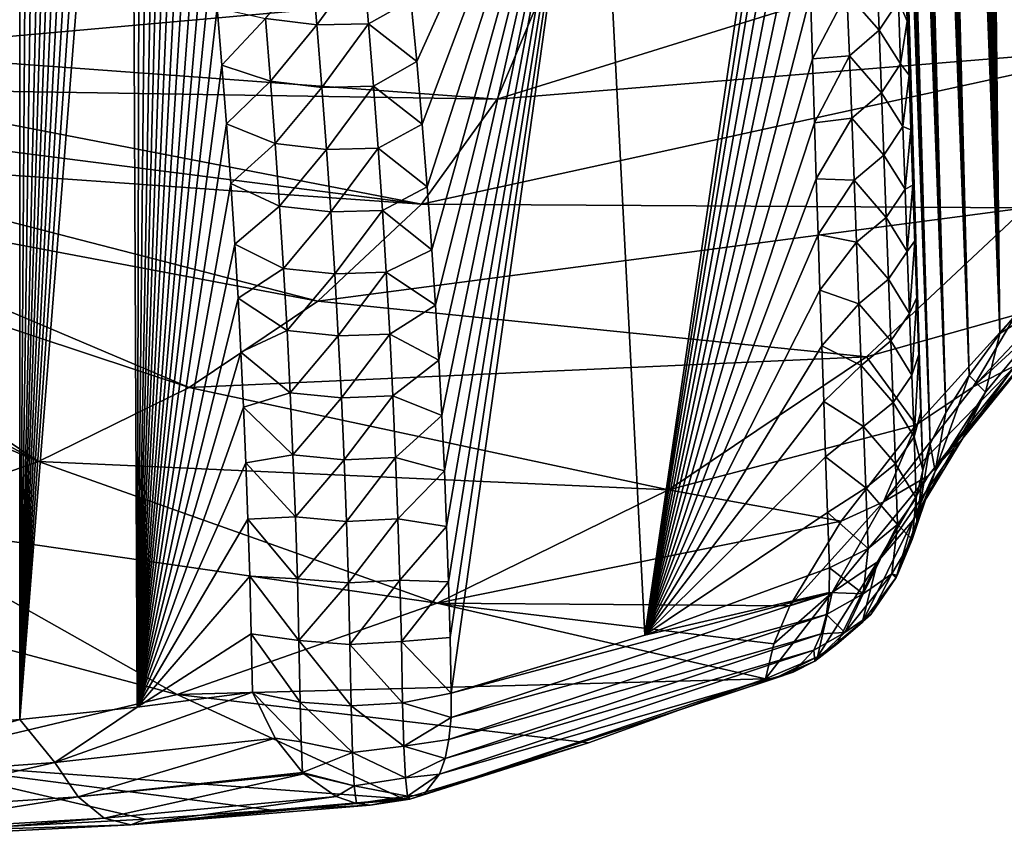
# Model space of a CAD drawing. Header units: metres. Extents: x -109 to 109, y -452 to 89.
# Tile 304 of 656: x -70 to -61, y -74 to -66. Entities that reach past the tile are written whole.
import ezdxf

# ---------------------------------------------------------------- set-up
doc = ezdxf.new("R2010")
doc.units = ezdxf.units.M
doc.layers.add('solid_K244270000C71_000', color=7, linetype='CONTINUOUS')

msp = doc.modelspace()

# ---------------------------------------------------------------- linework, layer by layer
at = {"layer": 'solid_K244270000C71_000'}
for points in [[(-59.983704, -68.066841, 32.850117), (-60.790909, -39.728439, 14.33017), (-60.658764, -39.361034, 14.441734)], [(-59.983704, -68.066841, 32.850117), (-60.925079, -40.172302, 14.240008), (-60.790909, -39.728439, 14.33017)], [(-59.983704, -68.066841, 32.850117), (-61.059357, -40.703087, 14.178251), (-60.925079, -40.172302, 14.240008)], [(-60.744408, -68.965515, 30.86268), (-61.191383, -41.33046, 14.152512), (-61.059357, -40.703087, 14.178251)], [(-59.983704, -68.066841, 32.850117), (-60.744408, -68.965515, 30.86268), (-61.059357, -40.703087, 14.178251)], [(-60.744408, -68.965515, 30.86268), (-61.255836, -41.6833, 14.155464), (-61.191383, -41.33046, 14.152512)], [(-60.744408, -68.965515, 30.86268), (-61.31884, -42.064682, 14.170789), (-61.255836, -41.6833, 14.155464)], [(-60.744408, -68.965515, 30.86268), (-61.380154, -42.475777, 14.199289), (-61.31884, -42.064682, 14.170789)], [(-60.744408, -68.965515, 30.86268), (-61.439518, -42.918053, 14.241997), (-61.380154, -42.475777, 14.199289)], [(-60.744408, -68.965515, 30.86268), (-61.496593, -43.39389, 14.3007), (-61.439518, -42.918053, 14.241997)], [(-60.744408, -68.965515, 30.86268), (-61.551136, -43.904217, 14.376078), (-61.496593, -43.39389, 14.3007)], [(-60.744408, -68.965515, 30.86268), (-61.602795, -44.451992, 14.470325), (-61.551136, -43.904217, 14.376078)], [(-60.744408, -68.965515, 30.86268), (-61.651295, -45.03878, 14.58462), (-61.602795, -44.451992, 14.470325)], [(-61.027706, -69.353317, 29.77116), (-61.681721, -45.452747, 14.672779), (-61.651295, -45.03878, 14.58462)], [(-60.744408, -68.965515, 30.86268), (-61.027706, -69.353317, 29.77116), (-61.651295, -45.03878, 14.58462)], [(-61.027706, -69.353317, 29.77116), (-61.71051, -45.885666, 14.771086), (-61.681721, -45.452747, 14.672779)], [(-61.027706, -69.353317, 29.77116), (-61.737518, -46.339054, 14.880734), (-61.71051, -45.885666, 14.771086)], [(-61.027706, -69.353317, 29.77116), (-61.762726, -46.81237, 15.001295), (-61.737518, -46.339054, 14.880734)], [(-61.027706, -69.353317, 29.77116), (-61.785946, -47.307804, 15.134556), (-61.762726, -46.81237, 15.001295)], [(-61.027706, -69.353317, 29.77116), (-61.807133, -47.825317, 15.280473), (-61.785946, -47.307804, 15.134556)], [(-61.027706, -69.353317, 29.77116), (-61.826172, -48.365875, 15.439885), (-61.807133, -47.825317, 15.280473)], [(-61.242718, -69.695786, 28.613926), (-61.842888, -48.931477, 15.614498), (-61.826172, -48.365875, 15.439885)], [(-61.027706, -69.353317, 29.77116), (-61.242718, -69.695786, 28.613926), (-61.826172, -48.365875, 15.439885)], [(-61.242718, -69.695786, 28.613926), (-61.8573, -49.5214, 15.803695), (-61.842888, -48.931477, 15.614498)], [(-61.242718, -69.695786, 28.613926), (-61.866447, -49.981464, 15.956668), (-61.8573, -49.5214, 15.803695)], [(-61.242718, -69.695786, 28.613926), (-61.874123, -50.457214, 16.119644), (-61.866447, -49.981464, 15.956668)], [(-61.242718, -69.695786, 28.613926), (-61.880371, -50.947922, 16.291969), (-61.874123, -50.457214, 16.119644)], [(-61.242718, -69.695786, 28.613926), (-61.885067, -51.455063, 16.475063), (-61.880371, -50.947922, 16.291969)], [(-61.242718, -69.695786, 28.613926), (-61.888111, -51.979877, 16.670109), (-61.885067, -51.455063, 16.475063)], [(-61.242718, -69.695786, 28.613926), (-61.889603, -52.521233, 16.87599), (-61.888111, -51.979877, 16.670109)], [(-61.386219, -69.988739, 27.390369), (-61.889439, -53.080299, 17.09392), (-61.889603, -52.521233, 16.87599)], [(-61.242718, -69.695786, 28.613926), (-61.386219, -69.988739, 27.390369), (-61.889603, -52.521233, 16.87599)], [(-61.386219, -69.988739, 27.390369), (-61.887486, -53.658882, 17.325743), (-61.889439, -53.080299, 17.09392)], [(-61.386219, -69.988739, 27.390369), (-61.884678, -54.135426, 17.520773), (-61.887486, -53.658882, 17.325743)], [(-61.386219, -69.988739, 27.390369), (-61.880783, -54.623917, 17.724134), (-61.884678, -54.135426, 17.520773)], [(-69.806557, -72.531944, 24.562874), (-70.905251, -72.624504, 25.099007), (-69.8097, -54.612038, 12.927052)], [(-69.806557, -72.531944, 24.562874), (-69.8097, -54.612038, 12.927052), (-69.68615, -55.112099, 13.192183)], [(-61.386219, -69.988739, 27.390369), (-61.875721, -55.125427, 17.937006), (-61.880783, -54.623917, 17.724134)], [(-69.806557, -72.531944, 24.562874), (-69.68615, -55.112099, 13.192183), (-69.563187, -55.630585, 13.468294)], [(-61.386219, -69.988739, 27.390369), (-61.869415, -55.641026, 18.16057), (-61.875721, -55.125427, 17.937006)], [(-69.806557, -72.531944, 24.562874), (-69.563187, -55.630585, 13.468294), (-69.441284, -56.169506, 13.756942)], [(-61.386219, -69.988739, 27.390369), (-61.861912, -56.170425, 18.394495), (-61.869415, -55.641026, 18.16057)], [(-69.806557, -72.531944, 24.562874), (-69.441284, -56.169506, 13.756942), (-69.344391, -56.614914, 13.996539)], [(-61.386219, -69.988739, 27.390369), (-61.853275, -56.712955, 18.638037), (-61.861912, -56.170425, 18.394495)], [(-69.806557, -72.531944, 24.562874), (-69.344391, -56.614914, 13.996539), (-69.248016, -57.072784, 14.2437)], [(-61.386219, -69.988739, 27.390369), (-61.843414, -57.269924, 18.892719), (-61.853275, -56.712955, 18.638037)], [(-69.806557, -72.531944, 24.562874), (-69.248016, -57.072784, 14.2437), (-69.152512, -57.544331, 14.499403)], [(-61.386219, -69.988739, 27.390369), (-61.832253, -57.842655, 19.160076), (-61.843414, -57.269924, 18.892719)], [(-69.806557, -72.531944, 24.562874), (-69.152512, -57.544331, 14.499403), (-69.05822, -58.030758, 14.764631)], [(-61.454559, -70.227119, 26.099672), (-61.819798, -58.43148, 19.440413), (-61.832253, -57.842655, 19.160076)], [(-61.386219, -69.988739, 27.390369), (-61.454559, -70.227119, 26.099672), (-61.832253, -57.842655, 19.160076)], [(-69.806557, -72.531944, 24.562874), (-69.05822, -58.030758, 14.764631), (-68.965019, -58.531738, 15.039131)], [(-61.454559, -70.227119, 26.099672), (-61.806179, -59.035133, 19.732172), (-61.819798, -58.43148, 19.440413)], [(-69.806557, -72.531944, 24.562874), (-68.965019, -58.531738, 15.039131), (-68.872688, -59.046497, 15.322296)], [(-69.806557, -72.531944, 24.562874), (-68.872688, -59.046497, 15.322296), (-68.7817, -59.576523, 15.615376)], [(-61.454559, -70.227119, 26.099672), (-61.793877, -59.550381, 19.985254), (-61.806179, -59.035133, 19.732172)], [(-61.454559, -70.227119, 26.099672), (-61.780659, -60.077568, 20.248552), (-61.793877, -59.550381, 19.985254)], [(-68.721298, -72.417961, 23.920357), (-69.806557, -72.531944, 24.562874), (-68.7817, -59.576523, 15.615376)], [(-68.721298, -72.417961, 23.920357), (-68.7817, -59.576523, 15.615376), (-68.692535, -60.123314, 15.919643)], [(-61.454559, -70.227119, 26.099672), (-61.766491, -60.617485, 20.523149), (-61.780659, -60.077568, 20.248552)], [(-68.721298, -72.417961, 23.920357), (-68.692535, -60.123314, 15.919643), (-68.605225, -60.687202, 16.235376)], [(-61.454559, -70.227119, 26.099672), (-61.751469, -61.16909, 20.807724), (-61.766491, -60.617485, 20.523149)], [(-68.721298, -72.417961, 23.920357), (-68.605225, -60.687202, 16.235376), (-68.519241, -61.266697, 16.561335)], [(-61.454559, -70.227119, 26.099672), (-61.735641, -61.732052, 21.101799), (-61.751469, -61.16909, 20.807724)], [(-68.721298, -72.417961, 23.920357), (-68.519241, -61.266697, 16.561335), (-68.449066, -61.7626, 16.841761)], [(-61.454559, -70.227119, 26.099672), (-61.718937, -62.307659, 21.407022), (-61.735641, -61.732052, 21.101799)], [(-68.721298, -72.417961, 23.920357), (-68.449066, -61.7626, 16.841761), (-68.380669, -62.271324, 17.131124)], [(-64.025749, -71.752228, 23.865316), (-64.485153, -62.790356, 18.561481), (-62.595821, -62.046555, 19.530539)], [(-62.585632, -62.476898, 19.748392), (-64.025749, -71.752228, 23.865316), (-62.595821, -62.046555, 19.530539)], [(-68.721298, -72.417961, 23.920357), (-68.380669, -62.271324, 17.131124), (-68.31443, -62.793808, 17.430309)], [(-61.454559, -70.227119, 26.099672), (-61.703884, -62.812088, 21.678768), (-61.718937, -62.307659, 21.407022)], [(-62.585632, -62.476898, 19.748392), (-62.574989, -62.911907, 19.971495), (-64.025749, -71.752228, 23.865316)], [(-68.721298, -72.417961, 23.920357), (-68.31443, -62.793808, 17.430309), (-68.249886, -63.328857, 17.738283)], [(-66.136505, -66.450623, 19.506969), (-66.1912, -65.878181, 19.168308), (-64.485153, -62.790356, 18.561481)], [(-66.085709, -67.027832, 19.850712), (-66.136505, -66.450623, 19.506969), (-64.485153, -62.790356, 18.561481)], [(-66.038918, -67.608459, 20.198837), (-66.085709, -67.027832, 19.850712), (-64.485153, -62.790356, 18.561481)], [(-65.996239, -68.19117, 20.550629), (-66.038918, -67.608459, 20.198837), (-64.485153, -62.790356, 18.561481)], [(-65.962318, -68.701698, 20.86087), (-65.996239, -68.19117, 20.550629), (-64.485153, -62.790356, 18.561481)], [(-65.931648, -69.212036, 21.172903), (-65.962318, -68.701698, 20.86087), (-64.485153, -62.790356, 18.561481)], [(-65.904213, -69.722961, 21.487192), (-65.931648, -69.212036, 21.172903), (-64.485153, -62.790356, 18.561481)], [(-65.880051, -70.234802, 21.803953), (-65.904213, -69.722961, 21.487192), (-64.485153, -62.790356, 18.561481)], [(-65.859177, -70.747543, 22.123196), (-65.880051, -70.234802, 21.803953), (-64.485153, -62.790356, 18.561481)], [(-65.841614, -71.261169, 22.444929), (-65.859177, -70.747543, 22.123196), (-64.485153, -62.790356, 18.561481)], [(-65.827385, -71.77565, 22.769165), (-65.841614, -71.261169, 22.444929), (-64.485153, -62.790356, 18.561481)], [(-65.816513, -72.29097, 23.095911), (-65.827385, -71.77565, 22.769165), (-64.485153, -62.790356, 18.561481)], [(-64.025749, -71.752228, 23.865316), (-65.816513, -72.29097, 23.095911), (-64.485153, -62.790356, 18.561481)], [(-61.454559, -70.227119, 26.099672), (-61.68811, -63.327576, 21.960958), (-61.703884, -62.812088, 21.678768)], [(-62.574989, -62.911907, 19.971495), (-62.560261, -63.493248, 20.274183), (-64.025749, -71.752228, 23.865316)], [(-68.721298, -72.417961, 23.920357), (-68.249886, -63.328857, 17.738283), (-68.186844, -63.876041, 18.054676)], [(-61.454559, -70.227119, 26.099672), (-61.671608, -63.855255, 22.254213), (-61.68811, -63.327576, 21.960958)], [(-62.560261, -63.493248, 20.274183), (-62.54488, -64.077286, 20.583534), (-64.025749, -71.752228, 23.865316)], [(-68.721298, -72.417961, 23.920357), (-68.186844, -63.876041, 18.054676), (-68.12587, -64.436821, 18.380817)], [(-61.454559, -70.227119, 26.099672), (-61.654427, -64.395569, 22.55772), (-61.671608, -63.855255, 22.254213)], [(-62.54488, -64.077286, 20.583534), (-62.528862, -64.66095, 20.898037), (-64.025749, -71.752228, 23.865316)], [(-68.721298, -72.417961, 23.920357), (-68.12587, -64.436821, 18.380817), (-68.075668, -64.929428, 18.669136)], [(-61.454559, -70.227119, 26.099672), (-61.636608, -64.946831, 22.871077), (-61.654427, -64.395569, 22.55772)], [(-58.769615, -64.739777, 41.90308), (-64.96344, -65.774612, 43.825268), (-65.391312, -66.796852, 42.36536)], [(-59.427208, -66.310844, 39.659367), (-58.769615, -64.739777, 41.90308), (-65.391312, -66.796852, 42.36536)], [(-62.528862, -64.66095, 20.898037), (-62.512096, -65.246284, 21.218901), (-64.025749, -71.752228, 23.865316)], [(-68.721298, -72.417961, 23.920357), (-68.075668, -64.929428, 18.669136), (-68.02774, -65.434006, 18.96644)], [(-61.454559, -70.227119, 26.099672), (-61.618206, -65.507278, 23.193924), (-61.636608, -64.946831, 22.871077)], [(-62.512096, -65.246284, 21.218901), (-62.494614, -65.834999, 21.54711), (-64.025749, -71.752228, 23.865316)], [(-68.721298, -72.417961, 23.920357), (-68.02774, -65.434006, 18.96644), (-67.981979, -65.951653, 19.273394)], [(-67.110023, -65.53363, 18.750158), (-67.05941, -66.111389, 19.089064), (-67.535843, -66.050499, 19.128576)], [(-66.63253, -65.525391, 18.803282), (-67.05941, -66.111389, 19.089064), (-67.110023, -65.53363, 18.750158)], [(-66.582222, -66.10186, 19.139919), (-67.05941, -66.111389, 19.089064), (-66.63253, -65.525391, 18.803282)], [(-66.582222, -66.10186, 19.139919), (-66.63253, -65.525391, 18.803282), (-66.1912, -65.878181, 19.168308)], [(-61.681465, -65.890068, 22.871918), (-61.618206, -65.507278, 23.193924), (-61.599277, -66.075127, 23.525909)], [(-61.454559, -70.227119, 26.099672), (-61.599277, -66.075127, 23.525909), (-61.618206, -65.507278, 23.193924)], [(-62.156704, -65.816139, 21.870106), (-61.879395, -65.578636, 22.180359), (-61.857914, -66.15976, 22.516541)], [(-61.681465, -65.890068, 22.871918), (-61.857914, -66.15976, 22.516541), (-61.879395, -65.578636, 22.180359)], [(-71.430809, -66.352547, 44.935341), (-65.391312, -66.796852, 42.36536), (-64.96344, -65.774612, 43.825268)], [(-71.317177, -65.996857, 45.443314), (-71.430809, -66.352547, 44.935341), (-64.96344, -65.774612, 43.825268)], [(-62.494614, -65.834999, 21.54711), (-62.47654, -66.42569, 21.881929), (-64.025749, -71.752228, 23.865316)], [(-62.156704, -65.816139, 21.870106), (-62.47654, -66.42569, 21.881929), (-62.494614, -65.834999, 21.54711)], [(-62.156704, -65.816139, 21.870106), (-62.134354, -66.395393, 22.2047), (-62.47654, -66.42569, 21.881929)], [(-62.156704, -65.816139, 21.870106), (-61.857914, -66.15976, 22.516541), (-62.134354, -66.395393, 22.2047)], [(-66.582222, -66.10186, 19.139919), (-66.1912, -65.878181, 19.168308), (-66.136505, -66.450623, 19.506969)], [(-61.681465, -65.890068, 22.871918), (-61.660892, -66.47197, 23.213572), (-61.857914, -66.15976, 22.516541)], [(-61.681465, -65.890068, 22.871918), (-61.599277, -66.075127, 23.525909), (-61.660892, -66.47197, 23.213572)], [(-68.721298, -72.417961, 23.920357), (-67.981979, -65.951653, 19.273394), (-67.937553, -66.482544, 19.589607)], [(-67.535843, -66.050499, 19.128576), (-67.937553, -66.482544, 19.589607), (-67.981979, -65.951653, 19.273394)], [(-67.535843, -66.050499, 19.128576), (-67.48822, -66.629623, 19.472109), (-67.937553, -66.482544, 19.589607)], [(-67.05941, -66.111389, 19.089064), (-67.48822, -66.629623, 19.472109), (-67.535843, -66.050499, 19.128576)], [(-67.05941, -66.111389, 19.089064), (-67.012566, -66.688316, 19.429897), (-67.48822, -66.629623, 19.472109)], [(-66.582222, -66.10186, 19.139919), (-67.012566, -66.688316, 19.429897), (-67.05941, -66.111389, 19.089064)], [(-66.53566, -66.677429, 19.478537), (-67.012566, -66.688316, 19.429897), (-66.582222, -66.10186, 19.139919)], [(-66.53566, -66.677429, 19.478537), (-66.582222, -66.10186, 19.139919), (-66.136505, -66.450623, 19.506969)], [(-61.660892, -66.47197, 23.213572), (-61.599277, -66.075127, 23.525909), (-61.582333, -66.576675, 23.823616)], [(-61.454559, -70.227119, 26.099672), (-61.582333, -66.576675, 23.823616), (-61.599277, -66.075127, 23.525909)], [(-62.134354, -66.395393, 22.2047), (-61.857914, -66.15976, 22.516541), (-61.836433, -66.738762, 22.85635)], [(-61.660892, -66.47197, 23.213572), (-61.836433, -66.738762, 22.85635), (-61.857914, -66.15976, 22.516541)], [(-71.430809, -66.352547, 44.935341), (-71.61837, -66.697792, 44.44228), (-65.391312, -66.796852, 42.36536)], [(-59.427208, -66.310844, 39.659367), (-65.391312, -66.796852, 42.36536), (-66.09272, -67.76812, 40.978252)], [(-60.505188, -67.803566, 37.527542), (-59.427208, -66.310844, 39.659367), (-66.09272, -67.76812, 40.978252)], [(-66.53566, -66.677429, 19.478537), (-66.136505, -66.450623, 19.506969), (-66.085709, -67.027832, 19.850712)], [(-62.47654, -66.42569, 21.881929), (-62.457981, -67.016945, 22.222599), (-64.025749, -71.752228, 23.865316)], [(-62.134354, -66.395393, 22.2047), (-62.457981, -67.016945, 22.222599), (-62.47654, -66.42569, 21.881929)], [(-62.134354, -66.395393, 22.2047), (-62.112091, -66.972504, 22.542925), (-62.457981, -67.016945, 22.222599)], [(-62.134354, -66.395393, 22.2047), (-61.836433, -66.738762, 22.85635), (-62.112091, -66.972504, 22.542925)], [(-61.660892, -66.47197, 23.213572), (-61.640251, -67.05175, 23.55884), (-61.836433, -66.738762, 22.85635)], [(-61.660892, -66.47197, 23.213572), (-61.582333, -66.576675, 23.823616), (-61.640251, -67.05175, 23.55884)], [(-68.721298, -72.417961, 23.920357), (-67.937553, -66.482544, 19.589607), (-67.895004, -67.025146, 19.914454)], [(-67.48822, -66.629623, 19.472109), (-67.895004, -67.025146, 19.914454), (-67.937553, -66.482544, 19.589607)], [(-67.48822, -66.629623, 19.472109), (-67.444389, -67.20797, 19.817514), (-67.895004, -67.025146, 19.914454)], [(-67.012566, -66.688316, 19.429897), (-67.444389, -67.20797, 19.817514), (-67.48822, -66.629623, 19.472109)], [(-61.640251, -67.05175, 23.55884), (-61.582333, -66.576675, 23.823616), (-61.56506, -67.082047, 24.127949)], [(-61.454559, -70.227119, 26.099672), (-61.56506, -67.082047, 24.127949), (-61.582333, -66.576675, 23.823616)], [(-71.61837, -66.697792, 44.44228), (-71.877121, -67.027557, 43.971325), (-66.09272, -67.76812, 40.978252)], [(-71.61837, -66.697792, 44.44228), (-66.09272, -67.76812, 40.978252), (-65.391312, -66.796852, 42.36536)], [(-67.012566, -66.688316, 19.429897), (-66.969444, -67.264397, 19.772654), (-67.444389, -67.20797, 19.817514)], [(-66.53566, -66.677429, 19.478537), (-66.969444, -67.264397, 19.772654), (-67.012566, -66.688316, 19.429897)], [(-66.492798, -67.252068, 19.819134), (-66.969444, -67.264397, 19.772654), (-66.53566, -66.677429, 19.478537)], [(-66.492798, -67.252068, 19.819134), (-66.53566, -66.677429, 19.478537), (-66.085709, -67.027832, 19.850712)], [(-62.112091, -66.972504, 22.542925), (-61.836433, -66.738762, 22.85635), (-61.814987, -67.315643, 23.199743)], [(-61.640251, -67.05175, 23.55884), (-61.814987, -67.315643, 23.199743), (-61.836433, -66.738762, 22.85635)], [(-62.457981, -67.016945, 22.222599), (-62.441422, -67.533676, 22.524868), (-64.025749, -71.752228, 23.865316)], [(-62.112091, -66.972504, 22.542925), (-62.441422, -67.533676, 22.524868), (-62.457981, -67.016945, 22.222599)], [(-62.112091, -66.972504, 22.542925), (-62.089947, -67.54747, 22.884743), (-62.441422, -67.533676, 22.524868)], [(-62.112091, -66.972504, 22.542925), (-61.814987, -67.315643, 23.199743), (-62.089947, -67.54747, 22.884743)], [(-71.877121, -67.027557, 43.971325), (-72.203278, -67.337029, 43.529358), (-66.09272, -67.76812, 40.978252)], [(-68.721298, -72.417961, 23.920357), (-67.895004, -67.025146, 19.914454), (-67.854919, -67.577896, 20.247318)], [(-67.444389, -67.20797, 19.817514), (-67.854919, -67.577896, 20.247318), (-67.895004, -67.025146, 19.914454)], [(-66.492798, -67.252068, 19.819134), (-66.085709, -67.027832, 19.850712), (-66.038918, -67.608459, 20.198837)], [(-61.640251, -67.05175, 23.55884), (-61.619568, -67.629402, 23.907686), (-61.814987, -67.315643, 23.199743)], [(-61.640251, -67.05175, 23.55884), (-61.56506, -67.082047, 24.127949), (-61.619568, -67.629402, 23.907686)], [(-61.619568, -67.629402, 23.907686), (-61.56506, -67.082047, 24.127949), (-61.54744, -67.592705, 24.439203)], [(-61.454559, -70.227119, 26.099672), (-61.54744, -67.592705, 24.439203), (-61.56506, -67.082047, 24.127949)], [(-67.444389, -67.20797, 19.817514), (-67.404289, -67.7855, 20.164785), (-67.854919, -67.577896, 20.247318)], [(-66.969444, -67.264397, 19.772654), (-67.404289, -67.7855, 20.164785), (-67.444389, -67.20797, 19.817514)], [(-66.969444, -67.264397, 19.772654), (-66.929985, -67.839584, 20.117329), (-67.404289, -67.7855, 20.164785)], [(-66.492798, -67.252068, 19.819134), (-66.929985, -67.839584, 20.117329), (-66.969444, -67.264397, 19.772654)], [(-66.453575, -67.825752, 20.161705), (-66.929985, -67.839584, 20.117329), (-66.492798, -67.252068, 19.819134)], [(-66.453575, -67.825752, 20.161705), (-66.492798, -67.252068, 19.819134), (-66.038918, -67.608459, 20.198837)], [(-72.203278, -67.337029, 43.529358), (-72.592087, -67.621689, 43.122822), (-67.050385, -68.664482, 39.698105)], [(-72.203278, -67.337029, 43.529358), (-67.050385, -68.664482, 39.698105), (-66.09272, -67.76812, 40.978252)], [(-62.089947, -67.54747, 22.884743), (-61.814987, -67.315643, 23.199743), (-61.793598, -67.890388, 23.546696)], [(-61.619568, -67.629402, 23.907686), (-61.793598, -67.890388, 23.546696), (-61.814987, -67.315643, 23.199743)], [(-62.441422, -67.533676, 22.524868), (-62.42461, -68.048981, 22.830542), (-64.025749, -71.752228, 23.865316)], [(-62.089947, -67.54747, 22.884743), (-62.42461, -68.048981, 22.830542), (-62.441422, -67.533676, 22.524868)], [(-62.089947, -67.54747, 22.884743), (-62.067944, -68.120277, 23.230122), (-62.42461, -68.048981, 22.830542)], [(-62.089947, -67.54747, 22.884743), (-61.793598, -67.890388, 23.546696), (-62.067944, -68.120277, 23.230122)], [(-72.592087, -67.621689, 43.122822), (-73.03788, -67.877388, 42.757645), (-68.240738, -69.46389, 38.556438)], [(-72.592087, -67.621689, 43.122822), (-68.240738, -69.46389, 38.556438), (-67.050385, -68.664482, 39.698105)], [(-68.721298, -72.417961, 23.920357), (-67.854919, -67.577896, 20.247318), (-67.817894, -68.139206, 20.587593)], [(-67.404289, -67.7855, 20.164785), (-67.817894, -68.139206, 20.587593), (-67.854919, -67.577896, 20.247318)], [(-66.453575, -67.825752, 20.161705), (-66.038918, -67.608459, 20.198837), (-65.996239, -68.19117, 20.550629)], [(-61.619568, -67.629402, 23.907686), (-61.598862, -68.204918, 24.260088), (-61.793598, -67.890388, 23.546696)], [(-61.619568, -67.629402, 23.907686), (-61.54744, -67.592705, 24.439203), (-61.598862, -68.204918, 24.260088)], [(-61.598862, -68.204918, 24.260088), (-61.54744, -67.592705, 24.439203), (-61.529491, -68.108772, 24.757402)], [(-61.454559, -70.227119, 26.099672), (-61.529491, -68.108772, 24.757402), (-61.54744, -67.592705, 24.439203)], [(-67.404289, -67.7855, 20.164785), (-67.367874, -68.362167, 20.51392), (-67.817894, -68.139206, 20.587593)], [(-66.929985, -67.839584, 20.117329), (-67.367874, -68.362167, 20.51392), (-67.404289, -67.7855, 20.164785)], [(-66.929985, -67.839584, 20.117329), (-66.894157, -68.413849, 20.463915), (-67.367874, -68.362167, 20.51392)], [(-60.505188, -67.803566, 37.527542), (-66.09272, -67.76812, 40.978252), (-67.050385, -68.664482, 39.698105)], [(-61.977016, -69.181183, 35.560101), (-60.505188, -67.803566, 37.527542), (-67.050385, -68.664482, 39.698105)], [(-66.453575, -67.825752, 20.161705), (-66.894157, -68.413849, 20.463915), (-66.929985, -67.839584, 20.117329)], [(-66.417946, -68.39846, 20.506247), (-66.894157, -68.413849, 20.463915), (-66.453575, -67.825752, 20.161705)], [(-66.417946, -68.39846, 20.506247), (-66.453575, -67.825752, 20.161705), (-65.996239, -68.19117, 20.550629)], [(-60.596207, -68.791969, 35.346485), (-60.505188, -67.803566, 37.527542), (-61.977016, -69.181183, 35.560101)], [(-73.03788, -67.877388, 42.757645), (-73.534164, -68.100403, 42.43914), (-69.634453, -70.146645, 37.581364)], [(-73.03788, -67.877388, 42.757645), (-69.634453, -70.146645, 37.581364), (-68.240738, -69.46389, 38.556438)], [(-62.067944, -68.120277, 23.230122), (-61.793598, -67.890388, 23.546696), (-61.772285, -68.462997, 23.897177)], [(-61.598862, -68.204918, 24.260088), (-61.772285, -68.462997, 23.897177), (-61.793598, -67.890388, 23.546696)], [(-73.534164, -68.100403, 42.43914), (-74.0737, -68.287483, 42.171959), (-69.634453, -70.146645, 37.581364)], [(-62.42461, -68.048981, 22.830542), (-62.407486, -68.563644, 23.140137), (-64.025749, -71.752228, 23.865316)], [(-62.067944, -68.120277, 23.230122), (-62.407486, -68.563644, 23.140137), (-62.42461, -68.048981, 22.830542)], [(-61.598862, -68.204918, 24.260088), (-61.529491, -68.108772, 24.757402), (-61.578152, -68.778282, 24.616018)], [(-61.578152, -68.778282, 24.616018), (-61.529491, -68.108772, 24.757402), (-61.511219, -68.630249, 25.08255)], [(-61.454559, -70.227119, 26.099672), (-61.511219, -68.630249, 25.08255), (-61.529491, -68.108772, 24.757402)], [(-60.98875, -69.458885, 33.91217), (-60.596909, -69.259583, 33.621967), (-59.44978, -68.04554, 35.628868)], [(-59.804081, -68.20002, 35.986759), (-60.98875, -69.458885, 33.91217), (-59.44978, -68.04554, 35.628868)], [(-60.101078, -68.565666, 33.01923), (-60.744408, -68.965515, 30.86268), (-59.983704, -68.066841, 32.850117)], [(-68.721298, -72.417961, 23.920357), (-67.817894, -68.139206, 20.587593), (-67.788475, -68.636116, 20.890938)], [(-67.367874, -68.362167, 20.51392), (-67.788475, -68.636116, 20.890938), (-67.817894, -68.139206, 20.587593)], [(-66.417946, -68.39846, 20.506247), (-65.996239, -68.19117, 20.550629), (-65.962318, -68.701698, 20.86087)], [(-62.067944, -68.120277, 23.230122), (-62.046101, -68.690918, 23.579039), (-62.407486, -68.563644, 23.140137)], [(-62.067944, -68.120277, 23.230122), (-61.772285, -68.462997, 23.897177), (-62.046101, -68.690918, 23.579039)], [(-61.598862, -68.204918, 24.260088), (-61.578152, -68.778282, 24.616018), (-61.772285, -68.462997, 23.897177)], [(-59.804081, -68.20002, 35.986759), (-60.596207, -68.791969, 35.346485), (-60.98875, -69.458885, 33.91217)], [(-74.0737, -68.287483, 42.171959), (-71.197227, -70.695938, 36.796886), (-69.634453, -70.146645, 37.581364)], [(-67.367874, -68.362167, 20.51392), (-67.335114, -68.937958, 20.864908), (-67.788475, -68.636116, 20.890938)], [(-66.894157, -68.413849, 20.463915), (-67.335114, -68.937958, 20.864908), (-67.367874, -68.362167, 20.51392)], [(-66.894157, -68.413849, 20.463915), (-66.861908, -68.987175, 20.81241), (-67.335114, -68.937958, 20.864908)], [(-66.417946, -68.39846, 20.506247), (-66.861908, -68.987175, 20.81241), (-66.894157, -68.413849, 20.463915)], [(-66.385872, -68.970154, 20.852757), (-66.861908, -68.987175, 20.81241), (-66.417946, -68.39846, 20.506247)], [(-66.385872, -68.970154, 20.852757), (-66.417946, -68.39846, 20.506247), (-65.962318, -68.701698, 20.86087)], [(-62.046101, -68.690918, 23.579039), (-61.772285, -68.462997, 23.897177), (-61.751068, -69.033447, 24.251163)], [(-61.578152, -68.778282, 24.616018), (-61.751068, -69.033447, 24.251163), (-61.772285, -68.462997, 23.897177)], [(-62.407486, -68.563644, 23.140137), (-62.390026, -69.078018, 23.453901), (-64.025749, -71.752228, 23.865316)], [(-62.046101, -68.690918, 23.579039), (-62.390026, -69.078018, 23.453901), (-62.407486, -68.563644, 23.140137)], [(-61.084518, -69.932961, 31.128815), (-60.876419, -69.507942, 30.897448), (-60.101078, -68.565666, 33.01923)], [(-60.294014, -68.954796, 33.317276), (-61.084518, -69.932961, 31.128815), (-60.101078, -68.565666, 33.01923)], [(-60.101078, -68.565666, 33.01923), (-60.876419, -69.507942, 30.897448), (-60.744408, -68.965515, 30.86268)], [(-68.721298, -72.417961, 23.920357), (-67.788475, -68.636116, 20.890938), (-67.762016, -69.137924, 21.199333)], [(-67.335114, -68.937958, 20.864908), (-67.762016, -69.137924, 21.199333), (-67.788475, -68.636116, 20.890938)], [(-61.578152, -68.778282, 24.616018), (-61.511219, -68.630249, 25.08255), (-61.557457, -69.34948, 24.975447)], [(-61.557457, -69.34948, 24.975447), (-61.511219, -68.630249, 25.08255), (-61.492634, -69.157127, 25.414644)], [(-61.454559, -70.227119, 26.099672), (-61.492634, -69.157127, 25.414644), (-61.511219, -68.630249, 25.08255)], [(-61.977016, -69.181183, 35.560101), (-67.050385, -68.664482, 39.698105), (-68.240738, -69.46389, 38.556438)], [(-66.385872, -68.970154, 20.852757), (-65.962318, -68.701698, 20.86087), (-65.931648, -69.212036, 21.172903)], [(-62.046101, -68.690918, 23.579039), (-62.024441, -69.259399, 23.931467), (-62.390026, -69.078018, 23.453901)], [(-62.046101, -68.690918, 23.579039), (-61.751068, -69.033447, 24.251163), (-62.024441, -69.259399, 23.931467)], [(-61.516476, -69.809555, 33.524788), (-60.596207, -68.791969, 35.346485), (-61.977016, -69.181183, 35.560101)], [(-61.578152, -68.778282, 24.616018), (-61.557457, -69.34948, 24.975447), (-61.751068, -69.033447, 24.251163)], [(-60.98875, -69.458885, 33.91217), (-60.596207, -68.791969, 35.346485), (-61.516476, -69.809555, 33.524788)], [(-67.335114, -68.937958, 20.864908), (-67.305977, -69.512825, 21.217747), (-67.762016, -69.137924, 21.199333)], [(-66.861908, -68.987175, 20.81241), (-67.305977, -69.512825, 21.217747), (-67.335114, -68.937958, 20.864908)], [(-66.861908, -68.987175, 20.81241), (-66.833214, -69.559517, 21.162809), (-67.305977, -69.512825, 21.217747)], [(-66.385872, -68.970154, 20.852757), (-66.833214, -69.559517, 21.162809), (-66.861908, -68.987175, 20.81241)], [(-66.357323, -69.54081, 21.201227), (-66.833214, -69.559517, 21.162809), (-66.385872, -68.970154, 20.852757)], [(-66.357323, -69.54081, 21.201227), (-66.385872, -68.970154, 20.852757), (-65.931648, -69.212036, 21.172903)], [(-61.406628, -70.278931, 31.361258), (-61.084518, -69.932961, 31.128815), (-60.294014, -68.954796, 33.317276)], [(-60.596909, -69.259583, 33.621967), (-61.406628, -70.278931, 31.361258), (-60.294014, -68.954796, 33.317276)], [(-60.876419, -69.507942, 30.897448), (-61.027706, -69.353317, 29.77116), (-60.744408, -68.965515, 30.86268)], [(-62.390026, -69.078018, 23.453901), (-62.372234, -69.592079, 23.771851), (-64.025749, -71.752228, 23.865316)], [(-62.024441, -69.259399, 23.931467), (-62.372234, -69.592079, 23.771851), (-62.390026, -69.078018, 23.453901)], [(-62.024441, -69.259399, 23.931467), (-61.751068, -69.033447, 24.251163), (-61.729965, -69.601738, 24.608627)], [(-61.557457, -69.34948, 24.975447), (-61.729965, -69.601738, 24.608627), (-61.751068, -69.033447, 24.251163)], [(-68.721298, -72.417961, 23.920357), (-67.762016, -69.137924, 21.199333), (-67.738014, -69.645912, 21.513306)], [(-63.806446, -70.409775, 33.805485), (-61.977016, -69.181183, 35.560101), (-68.240738, -69.46389, 38.556438)], [(-67.305977, -69.512825, 21.217747), (-67.738014, -69.645912, 21.513306), (-67.762016, -69.137924, 21.199333)], [(-61.516476, -69.809555, 33.524788), (-61.977016, -69.181183, 35.560101), (-63.806446, -70.409775, 33.805485)], [(-61.557457, -69.34948, 24.975447), (-61.492634, -69.157127, 25.414644), (-61.536797, -69.918495, 25.33835)], [(-61.536797, -69.918495, 25.33835), (-61.492634, -69.157127, 25.414644), (-61.473743, -69.689423, 25.753685)], [(-61.454559, -70.227119, 26.099672), (-61.473743, -69.689423, 25.753685), (-61.492634, -69.157127, 25.414644)], [(-66.357323, -69.54081, 21.201227), (-65.931648, -69.212036, 21.172903), (-65.904213, -69.722961, 21.487192)], [(-62.024441, -69.259399, 23.931467), (-62.002972, -69.825691, 24.287384), (-62.372234, -69.592079, 23.771851)], [(-62.024441, -69.259399, 23.931467), (-61.729965, -69.601738, 24.608627), (-62.002972, -69.825691, 24.287384)], [(-61.8204, -70.521843, 31.578653), (-61.406628, -70.278931, 31.361258), (-60.596909, -69.259583, 33.621967)], [(-60.98875, -69.458885, 33.91217), (-61.8204, -70.521843, 31.578653), (-60.596909, -69.259583, 33.621967)], [(-61.557457, -69.34948, 24.975447), (-61.536797, -69.918495, 25.33835), (-61.729965, -69.601738, 24.608627)], [(-61.341953, -70.236801, 28.602816), (-61.242718, -69.695786, 28.613926), (-61.027706, -69.353317, 29.77116)], [(-60.876419, -69.507942, 30.897448), (-61.341953, -70.236801, 28.602816), (-61.027706, -69.353317, 29.77116)], [(-63.806446, -70.409775, 33.805485), (-68.240738, -69.46389, 38.556438), (-69.634453, -70.146645, 37.581364)], [(-60.98875, -69.458885, 33.91217), (-61.516476, -69.809555, 33.524788), (-61.8204, -70.521843, 31.578653)], [(-67.305977, -69.512825, 21.217747), (-67.280434, -70.086754, 21.572428), (-67.738014, -69.645912, 21.513306)], [(-66.833214, -69.559517, 21.162809), (-67.280434, -70.086754, 21.572428), (-67.305977, -69.512825, 21.217747)], [(-66.833214, -69.559517, 21.162809), (-66.808052, -70.130867, 21.515104), (-67.280434, -70.086754, 21.572428)], [(-66.357323, -69.54081, 21.201227), (-66.808052, -70.130867, 21.515104), (-66.833214, -69.559517, 21.162809)], [(-66.332283, -70.11042, 21.551655), (-66.808052, -70.130867, 21.515104), (-66.357323, -69.54081, 21.201227)], [(-66.332283, -70.11042, 21.551655), (-66.357323, -69.54081, 21.201227), (-65.904213, -69.722961, 21.487192)], [(-61.548882, -70.692696, 28.766577), (-61.341953, -70.236801, 28.602816), (-60.876419, -69.507942, 30.897448)], [(-61.084518, -69.932961, 31.128815), (-61.548882, -70.692696, 28.766577), (-60.876419, -69.507942, 30.897448)], [(-68.721298, -72.417961, 23.920357), (-67.738014, -69.645912, 21.513306), (-67.716415, -70.160194, 21.832907)], [(-67.280434, -70.086754, 21.572428), (-67.716415, -70.160194, 21.832907), (-67.738014, -69.645912, 21.513306)], [(-62.372234, -69.592079, 23.771851), (-62.354118, -70.105789, 24.094004), (-64.025749, -71.752228, 23.865316)], [(-62.002972, -69.825691, 24.287384), (-62.354118, -70.105789, 24.094004), (-62.372234, -69.592079, 23.771851)], [(-62.002972, -69.825691, 24.287384), (-61.729965, -69.601738, 24.608627), (-61.708996, -70.167854, 24.969545)], [(-61.536797, -69.918495, 25.33835), (-61.708996, -70.167854, 24.969545), (-61.729965, -69.601738, 24.608627)], [(-66.332283, -70.11042, 21.551655), (-65.904213, -69.722961, 21.487192), (-65.880051, -70.234802, 21.803953)], [(-61.536797, -69.918495, 25.33835), (-61.473743, -69.689423, 25.753685), (-61.454559, -70.227119, 26.099672)], [(-61.341953, -70.236801, 28.602816), (-61.386219, -69.988739, 27.390369), (-61.242718, -69.695786, 28.613926)], [(-62.209969, -70.700806, 31.51808), (-61.516476, -69.809555, 33.524788), (-63.806446, -70.409775, 33.805485)], [(-62.002972, -69.825691, 24.287384), (-61.981724, -70.389809, 24.646763), (-62.354118, -70.105789, 24.094004)], [(-61.8204, -70.521843, 31.578653), (-61.516476, -69.809555, 33.524788), (-62.209969, -70.700806, 31.51808)], [(-62.002972, -69.825691, 24.287384), (-61.708996, -70.167854, 24.969545), (-61.981724, -70.389809, 24.646763)], [(-61.873714, -71.075607, 28.925756), (-61.548882, -70.692696, 28.766577), (-61.084518, -69.932961, 31.128815)], [(-61.406628, -70.278931, 31.361258), (-61.873714, -71.075607, 28.925756), (-61.084518, -69.932961, 31.128815)], [(-61.536797, -69.918495, 25.33835), (-61.51619, -70.485313, 25.704699), (-61.708996, -70.167854, 24.969545)], [(-61.536797, -69.918495, 25.33835), (-61.454559, -70.227119, 26.099672), (-61.51619, -70.485313, 25.704699)], [(-61.511269, -70.740059, 26.20257), (-61.454559, -70.227119, 26.099672), (-61.386219, -69.988739, 27.390369)], [(-61.341953, -70.236801, 28.602816), (-61.511269, -70.740059, 26.20257), (-61.386219, -69.988739, 27.390369)], [(-67.280434, -70.086754, 21.572428), (-67.258461, -70.659721, 21.928946), (-67.716415, -70.160194, 21.832907)], [(-66.808052, -70.130867, 21.515104), (-67.258461, -70.659721, 21.928946), (-67.280434, -70.086754, 21.572428)], [(-66.332283, -70.11042, 21.551655), (-66.7864, -70.701187, 21.869291), (-66.808052, -70.130867, 21.515104)], [(-66.310722, -70.678947, 21.904034), (-66.7864, -70.701187, 21.869291), (-66.332283, -70.11042, 21.551655)], [(-66.310722, -70.678947, 21.904034), (-66.332283, -70.11042, 21.551655), (-65.880051, -70.234802, 21.803953)], [(-62.354118, -70.105789, 24.094004), (-62.335682, -70.619125, 24.42038), (-64.025749, -71.752228, 23.865316)], [(-61.981724, -70.389809, 24.646763), (-62.335682, -70.619125, 24.42038), (-62.354118, -70.105789, 24.094004)], [(-65.948433, -71.459091, 32.306904), (-69.634453, -70.146645, 37.581364), (-71.197227, -70.695938, 36.796886)], [(-65.948433, -71.459091, 32.306904), (-63.806446, -70.409775, 33.805485), (-69.634453, -70.146645, 37.581364)], [(-68.721298, -72.417961, 23.920357), (-67.716415, -70.160194, 21.832907), (-67.697212, -70.680756, 22.158144)], [(-67.258461, -70.659721, 21.928946), (-67.697212, -70.680756, 22.158144), (-67.716415, -70.160194, 21.832907)], [(-66.808052, -70.130867, 21.515104), (-66.7864, -70.701187, 21.869291), (-67.258461, -70.659721, 21.928946)], [(-61.981724, -70.389809, 24.646763), (-61.708996, -70.167854, 24.969545), (-61.688175, -70.731781, 25.333893)], [(-61.51619, -70.485313, 25.704699), (-61.688175, -70.731781, 25.333893), (-61.708996, -70.167854, 24.969545)], [(-66.310722, -70.678947, 21.904034), (-65.880051, -70.234802, 21.803953), (-65.859177, -70.747543, 22.123196)], [(-62.293919, -71.358978, 29.069311), (-61.873714, -71.075607, 28.925756), (-61.406628, -70.278931, 31.361258)], [(-61.8204, -70.521843, 31.578653), (-62.293919, -71.358978, 29.069311), (-61.406628, -70.278931, 31.361258)], [(-61.341953, -70.236801, 28.602816), (-61.702702, -71.220642, 26.301983), (-61.691635, -71.200737, 26.297792)], [(-61.548882, -70.692696, 28.766577), (-61.702702, -71.220642, 26.301983), (-61.341953, -70.236801, 28.602816)], [(-61.341953, -70.236801, 28.602816), (-61.691635, -71.200737, 26.297792), (-61.511269, -70.740059, 26.20257)], [(-61.511269, -70.740059, 26.20257), (-61.51619, -70.485313, 25.704699), (-61.454559, -70.227119, 26.099672)], [(-61.981724, -70.389809, 24.646763), (-61.960705, -70.951721, 25.009581), (-62.335682, -70.619125, 24.42038)], [(-61.981724, -70.389809, 24.646763), (-61.688175, -70.731781, 25.333893), (-61.960705, -70.951721, 25.009581)], [(-62.209969, -70.700806, 31.51808), (-63.806446, -70.409775, 33.805485), (-65.948433, -71.459091, 32.306904)], [(-61.8204, -70.521843, 31.578653), (-62.209969, -70.700806, 31.51808), (-62.684853, -71.481232, 29.249319)], [(-61.8204, -70.521843, 31.578653), (-62.684853, -71.481232, 29.249319), (-62.293919, -71.358978, 29.069311)], [(-61.553486, -70.868073, 25.985392), (-61.688175, -70.731781, 25.333893), (-61.51619, -70.485313, 25.704699)], [(-61.511269, -70.740059, 26.20257), (-61.553486, -70.868073, 25.985392), (-61.51619, -70.485313, 25.704699)], [(-67.258461, -70.659721, 21.928946), (-67.240044, -71.231689, 22.287291), (-67.697212, -70.680756, 22.158144)], [(-66.7864, -70.701187, 21.869291), (-67.240044, -71.231689, 22.287291), (-67.258461, -70.659721, 21.928946)], [(-62.335682, -70.619125, 24.42038), (-62.316933, -71.132065, 24.75099), (-64.025749, -71.752228, 23.865316)], [(-61.960705, -70.951721, 25.009581), (-62.316933, -71.132065, 24.75099), (-62.335682, -70.619125, 24.42038)], [(-68.350235, -72.303299, 31.101254), (-71.197227, -70.695938, 36.796886), (-72.890572, -71.098251, 36.222328)], [(-68.350235, -72.303299, 31.101254), (-65.948433, -71.459091, 32.306904), (-71.197227, -70.695938, 36.796886)], [(-68.721298, -72.417961, 23.920357), (-67.697212, -70.680756, 22.158144), (-67.680405, -71.207588, 22.489025)], [(-67.240044, -71.231689, 22.287291), (-67.680405, -71.207588, 22.489025), (-67.697212, -70.680756, 22.158144)], [(-66.7864, -70.701187, 21.869291), (-66.768234, -71.27047, 22.225363), (-67.240044, -71.231689, 22.287291)], [(-66.310722, -70.678947, 21.904034), (-66.768234, -71.27047, 22.225363), (-66.7864, -70.701187, 21.869291)], [(-66.292625, -71.246384, 22.25836), (-66.768234, -71.27047, 22.225363), (-66.310722, -70.678947, 21.904034)], [(-66.292625, -71.246384, 22.25836), (-66.310722, -70.678947, 21.904034), (-65.859177, -70.747543, 22.123196)], [(-66.292625, -71.246384, 22.25836), (-65.859177, -70.747543, 22.123196), (-65.841614, -71.261169, 22.444929)], [(-62.684853, -71.481232, 29.249319), (-62.209969, -70.700806, 31.51808), (-65.948433, -71.459091, 32.306904)], [(-61.548882, -70.692696, 28.766577), (-62.015575, -71.634995, 26.390795), (-61.702702, -71.220642, 26.301983)], [(-61.873714, -71.075607, 28.925756), (-62.015575, -71.634995, 26.390795), (-61.548882, -70.692696, 28.766577)], [(-62.007755, -71.371796, 25.321552), (-61.960705, -70.951721, 25.009581), (-61.688175, -70.731781, 25.333893)], [(-62.007755, -71.371796, 25.321552), (-61.688175, -70.731781, 25.333893), (-61.742584, -71.184967, 25.672789)], [(-61.742584, -71.184967, 25.672789), (-61.688175, -70.731781, 25.333893), (-61.553486, -70.868073, 25.985392)], [(-61.511269, -70.740059, 26.20257), (-61.691635, -71.200737, 26.297792), (-61.553486, -70.868073, 25.985392)], [(-61.742584, -71.184967, 25.672789), (-61.553486, -70.868073, 25.985392), (-61.691635, -71.200737, 26.297792)], [(-62.007755, -71.371796, 25.321552), (-62.316933, -71.132065, 24.75099), (-61.960705, -70.951721, 25.009581)], [(-70.952713, -72.9216, 30.218224), (-68.350235, -72.303299, 31.101254), (-72.890572, -71.098251, 36.222328)], [(-61.873714, -71.075607, 28.925756), (-62.428219, -71.954376, 26.46299), (-62.250557, -71.837891, 26.43609)], [(-62.293919, -71.358978, 29.069311), (-62.428219, -71.954376, 26.46299), (-61.873714, -71.075607, 28.925756)], [(-61.873714, -71.075607, 28.925756), (-62.250557, -71.837891, 26.43609), (-62.015575, -71.634995, 26.390795)], [(-68.721298, -72.417961, 23.920357), (-67.680405, -71.207588, 22.489025), (-67.665985, -71.7407, 22.825558)], [(-67.225151, -71.802628, 22.647457), (-67.665985, -71.7407, 22.825558), (-67.680405, -71.207588, 22.489025)], [(-67.240044, -71.231689, 22.287291), (-67.225151, -71.802628, 22.647457), (-67.680405, -71.207588, 22.489025)], [(-62.321571, -71.358078, 24.914995), (-64.025749, -71.752228, 23.865316), (-62.316933, -71.132065, 24.75099)], [(-62.007755, -71.371796, 25.321552), (-62.321571, -71.358078, 24.914995), (-62.316933, -71.132065, 24.75099)], [(-62.176723, -71.728058, 25.668718), (-61.742584, -71.184967, 25.672789), (-61.935219, -71.563873, 26.050287)], [(-62.176723, -71.728058, 25.668718), (-62.007755, -71.371796, 25.321552), (-61.742584, -71.184967, 25.672789)], [(-61.702702, -71.220642, 26.301983), (-61.935219, -71.563873, 26.050287), (-61.742584, -71.184967, 25.672789)], [(-61.702702, -71.220642, 26.301983), (-61.742584, -71.184967, 25.672789), (-61.691635, -71.200737, 26.297792)], [(-66.768234, -71.27047, 22.225363), (-67.225151, -71.802628, 22.647457), (-67.240044, -71.231689, 22.287291)], [(-66.768234, -71.27047, 22.225363), (-66.753525, -71.838676, 22.583315), (-67.225151, -71.802628, 22.647457)], [(-66.292625, -71.246384, 22.25836), (-66.753525, -71.838676, 22.583315), (-66.768234, -71.27047, 22.225363)], [(-66.277954, -71.812691, 22.614626), (-66.753525, -71.838676, 22.583315), (-66.292625, -71.246384, 22.25836)], [(-66.277954, -71.812691, 22.614626), (-66.292625, -71.246384, 22.25836), (-65.841614, -71.261169, 22.444929)], [(-66.277954, -71.812691, 22.614626), (-65.841614, -71.261169, 22.444929), (-65.827385, -71.77565, 22.769165)], [(-61.702702, -71.220642, 26.301983), (-62.015575, -71.634995, 26.390795), (-61.935219, -71.563873, 26.050287)], [(-62.321571, -71.358078, 24.914995), (-65.818253, -72.516006, 23.261276), (-65.816513, -72.29097, 23.095911)], [(-62.321571, -71.358078, 24.914995), (-62.347363, -71.562492, 25.103697), (-65.818253, -72.516006, 23.261276)], [(-62.321571, -71.358078, 24.914995), (-65.816513, -72.29097, 23.095911), (-64.025749, -71.752228, 23.865316)], [(-62.293919, -71.358978, 29.069311), (-62.833828, -71.833229, 27.958918), (-62.909946, -72.156067, 26.5133)], [(-62.293919, -71.358978, 29.069311), (-62.909946, -72.156067, 26.5133), (-62.428219, -71.954376, 26.46299)], [(-62.293919, -71.358978, 29.069311), (-62.684853, -71.481232, 29.249319), (-62.833828, -71.833229, 27.958918)], [(-62.007755, -71.371796, 25.321552), (-62.347363, -71.562492, 25.103697), (-62.321571, -71.358078, 24.914995)], [(-62.176723, -71.728058, 25.668718), (-62.347363, -71.562492, 25.103697), (-62.007755, -71.371796, 25.321552)], [(-62.909946, -72.156067, 26.5133), (-65.948433, -71.459091, 32.306904), (-68.350235, -72.303299, 31.101254)], [(-62.833828, -71.833229, 27.958918), (-62.684853, -71.481232, 29.249319), (-65.948433, -71.459091, 32.306904)], [(-62.909946, -72.156067, 26.5133), (-62.833828, -71.833229, 27.958918), (-65.948433, -71.459091, 32.306904)], [(-62.347363, -71.562492, 25.103697), (-65.837685, -72.718338, 23.453001), (-65.818253, -72.516006, 23.261276)], [(-62.347363, -71.562492, 25.103697), (-62.394775, -71.741707, 25.31295), (-65.837685, -72.718338, 23.453001)], [(-62.455265, -71.994476, 26.025705), (-61.935219, -71.563873, 26.050287), (-62.250557, -71.837891, 26.43609)], [(-62.455265, -71.994476, 26.025705), (-62.176723, -71.728058, 25.668718), (-61.935219, -71.563873, 26.050287)], [(-62.176723, -71.728058, 25.668718), (-62.394775, -71.741707, 25.31295), (-62.347363, -71.562492, 25.103697)], [(-62.015575, -71.634995, 26.390795), (-62.250557, -71.837891, 26.43609), (-61.935219, -71.563873, 26.050287)], [(-68.721298, -72.417961, 23.920357), (-67.665985, -71.7407, 22.825558), (-67.653954, -72.280075, 23.167746)], [(-67.213768, -72.372528, 23.009438), (-67.653954, -72.280075, 23.167746), (-67.665985, -71.7407, 22.825558)], [(-67.225151, -71.802628, 22.647457), (-67.213768, -72.372528, 23.009438), (-67.665985, -71.7407, 22.825558)], [(-62.394775, -71.741707, 25.31295), (-65.87339, -72.893661, 23.667772), (-65.837685, -72.718338, 23.453001)], [(-62.394775, -71.741707, 25.31295), (-62.462872, -71.892082, 25.538561), (-65.87339, -72.893661, 23.667772)], [(-62.176723, -71.728058, 25.668718), (-62.462872, -71.892082, 25.538561), (-62.394775, -71.741707, 25.31295)], [(-62.455265, -71.994476, 26.025705), (-62.462872, -71.892082, 25.538561), (-62.176723, -71.728058, 25.668718)], [(-66.742264, -72.405792, 22.943136), (-67.213768, -72.372528, 23.009438), (-67.225151, -71.802628, 22.647457)], [(-66.753525, -71.838676, 22.583315), (-66.742264, -72.405792, 22.943136), (-67.225151, -71.802628, 22.647457)], [(-66.266693, -72.377861, 22.972828), (-66.753525, -71.838676, 22.583315), (-66.277954, -71.812691, 22.614626)], [(-66.266693, -72.377861, 22.972828), (-66.742264, -72.405792, 22.943136), (-66.753525, -71.838676, 22.583315)], [(-66.277954, -71.812691, 22.614626), (-65.827385, -71.77565, 22.769165), (-65.816513, -72.29097, 23.095911)], [(-66.266693, -72.377861, 22.972828), (-66.277954, -71.812691, 22.614626), (-65.816513, -72.29097, 23.095911)], [(-62.428219, -71.954376, 26.46299), (-62.455265, -71.994476, 26.025705), (-62.250557, -71.837891, 26.43609)], [(-62.462872, -71.892082, 25.538561), (-65.924706, -73.038483, 23.901327), (-65.87339, -72.893661, 23.667772)], [(-62.462872, -71.892082, 25.538561), (-62.655384, -72.095184, 26.020901), (-65.924706, -73.038483, 23.901327)], [(-62.455265, -71.994476, 26.025705), (-62.655384, -72.095184, 26.020901), (-62.462872, -71.892082, 25.538561)], [(-62.428219, -71.954376, 26.46299), (-62.909946, -72.156067, 26.5133), (-62.827477, -72.15316, 26.365547)], [(-62.428219, -71.954376, 26.46299), (-62.827477, -72.15316, 26.365547), (-62.455265, -71.994476, 26.025705)], [(-62.455265, -71.994476, 26.025705), (-62.827477, -72.15316, 26.365547), (-62.655384, -72.095184, 26.020901)], [(-62.655384, -72.095184, 26.020901), (-66.069725, -73.225853, 24.406128), (-65.924706, -73.038483, 23.901327)], [(-62.655384, -72.095184, 26.020901), (-62.827477, -72.15316, 26.365547), (-66.069725, -73.225853, 24.406128)], [(-64.546516, -72.749977, 25.665112), (-62.909946, -72.156067, 26.5133), (-68.350235, -72.303299, 31.101254)], [(-62.827477, -72.15316, 26.365547), (-62.909946, -72.156067, 26.5133), (-66.198494, -73.26973, 24.768576)], [(-62.827477, -72.15316, 26.365547), (-66.198494, -73.26973, 24.768576), (-66.069725, -73.225853, 24.406128)], [(-66.198494, -73.26973, 24.768576), (-62.909946, -72.156067, 26.5133), (-64.546516, -72.749977, 25.665112)], [(-66.26152, -73.265961, 24.928213), (-68.350235, -72.303299, 31.101254), (-70.952713, -72.9216, 30.218224)], [(-69.481583, -72.932182, 24.753672), (-68.721298, -72.417961, 23.920357), (-67.653954, -72.280075, 23.167746)], [(-67.443802, -72.704643, 23.396851), (-69.481583, -72.932182, 24.753672), (-67.653954, -72.280075, 23.167746)], [(-66.26152, -73.265961, 24.928213), (-64.546516, -72.749977, 25.665112), (-68.350235, -72.303299, 31.101254)], [(-67.204094, -72.740311, 23.312933), (-67.653954, -72.280075, 23.167746), (-67.213768, -72.372528, 23.009438)], [(-67.204094, -72.740311, 23.312933), (-67.443802, -72.704643, 23.396851), (-67.653954, -72.280075, 23.167746)], [(-65.818253, -72.516006, 23.261276), (-66.266693, -72.377861, 22.972828), (-65.816513, -72.29097, 23.095911)], [(-66.730347, -72.837326, 23.313751), (-67.213768, -72.372528, 23.009438), (-66.742264, -72.405792, 22.943136)], [(-67.204094, -72.740311, 23.312933), (-67.213768, -72.372528, 23.009438), (-66.730347, -72.837326, 23.313751)], [(-66.255836, -72.778328, 23.311733), (-66.742264, -72.405792, 22.943136), (-66.266693, -72.377861, 22.972828)], [(-65.818253, -72.516006, 23.261276), (-66.255836, -72.778328, 23.311733), (-66.266693, -72.377861, 22.972828)], [(-69.481583, -72.932182, 24.753672), (-69.806557, -72.531944, 24.562874), (-68.721298, -72.417961, 23.920357)], [(-66.730347, -72.837326, 23.313751), (-66.742264, -72.405792, 22.943136), (-66.255836, -72.778328, 23.311733)], [(-71.704285, -73.093513, 25.776918), (-70.905251, -72.624504, 25.099007), (-69.806557, -72.531944, 24.562874)], [(-69.481583, -72.932182, 24.753672), (-71.704285, -73.093513, 25.776918), (-69.806557, -72.531944, 24.562874)], [(-65.818253, -72.516006, 23.261276), (-65.837685, -72.718338, 23.453001), (-66.255836, -72.778328, 23.311733)], [(-69.267838, -73.248764, 25.116396), (-69.481583, -72.932182, 24.753672), (-67.443802, -72.704643, 23.396851)], [(-67.19136, -73.023277, 23.6975), (-69.267838, -73.248764, 25.116396), (-67.443802, -72.704643, 23.396851)], [(-67.204094, -72.740311, 23.312933), (-67.19136, -73.023277, 23.6975), (-67.443802, -72.704643, 23.396851)], [(-67.204094, -72.740311, 23.312933), (-66.730347, -72.837326, 23.313751), (-67.19136, -73.023277, 23.6975)], [(-66.198494, -73.26973, 24.768576), (-64.546516, -72.749977, 25.665112), (-66.26152, -73.265961, 24.928213)], [(-65.837685, -72.718338, 23.453001), (-65.87339, -72.893661, 23.667772), (-66.255836, -72.778328, 23.311733)], [(-66.7136, -73.146988, 23.790773), (-67.19136, -73.023277, 23.6975), (-66.730347, -72.837326, 23.313751)], [(-66.730347, -72.837326, 23.313751), (-66.255836, -72.778328, 23.311733), (-66.240685, -73.073456, 23.745344)], [(-66.7136, -73.146988, 23.790773), (-66.730347, -72.837326, 23.313751), (-66.240685, -73.073456, 23.745344)], [(-65.87339, -72.893661, 23.667772), (-66.240685, -73.073456, 23.745344), (-66.255836, -72.778328, 23.311733)], [(-71.553261, -73.399605, 26.178141), (-71.704285, -73.093513, 25.776918), (-69.481583, -72.932182, 24.753672)], [(-69.267838, -73.248764, 25.116396), (-71.553261, -73.399605, 26.178141), (-69.481583, -72.932182, 24.753672)], [(-67.476944, -73.372971, 25.753649), (-66.26152, -73.265961, 24.928213), (-70.952713, -72.9216, 30.218224)], [(-68.643341, -73.456253, 26.424431), (-67.476944, -73.372971, 25.753649), (-70.952713, -72.9216, 30.218224)], [(-70.880127, -73.573326, 27.413731), (-68.643341, -73.456253, 26.424431), (-70.952713, -72.9216, 30.218224)], [(-65.87339, -72.893661, 23.667772), (-65.924706, -73.038483, 23.901327), (-66.240685, -73.073456, 23.745344)], [(-67.19136, -73.023277, 23.6975), (-67.179886, -73.034439, 23.711613), (-69.267838, -73.248764, 25.116396)], [(-69.028152, -73.444733, 25.542574), (-69.267838, -73.248764, 25.116396), (-67.179886, -73.034439, 23.711613)], [(-66.88063, -73.246078, 24.089924), (-69.028152, -73.444733, 25.542574), (-67.179886, -73.034439, 23.711613)], [(-66.7136, -73.146988, 23.790773), (-67.179886, -73.034439, 23.711613), (-67.19136, -73.023277, 23.6975)], [(-66.7136, -73.146988, 23.790773), (-66.88063, -73.246078, 24.089924), (-67.179886, -73.034439, 23.711613)], [(-66.7136, -73.146988, 23.790773), (-66.240685, -73.073456, 23.745344), (-66.222359, -73.241714, 24.242035)], [(-65.924706, -73.038483, 23.901327), (-66.222359, -73.241714, 24.242035), (-66.240685, -73.073456, 23.745344)], [(-65.924706, -73.038483, 23.901327), (-66.069725, -73.225853, 24.406128), (-66.222359, -73.241714, 24.242035)], [(-66.7136, -73.146988, 23.790773), (-66.693474, -73.309731, 24.335743), (-66.88063, -73.246078, 24.089924)], [(-66.7136, -73.146988, 23.790773), (-66.222359, -73.241714, 24.242035), (-66.693474, -73.309731, 24.335743)], [(-71.385262, -73.583267, 26.642387), (-71.553261, -73.399605, 26.178141), (-69.267838, -73.248764, 25.116396)], [(-69.028152, -73.444733, 25.542574), (-71.385262, -73.583267, 26.642387), (-69.267838, -73.248764, 25.116396)], [(-68.779144, -73.506477, 26.002638), (-69.028152, -73.444733, 25.542574), (-66.88063, -73.246078, 24.089924)], [(-66.693474, -73.309731, 24.335743), (-68.779144, -73.506477, 26.002638), (-66.88063, -73.246078, 24.089924)], [(-66.566887, -73.324913, 24.505657), (-66.26152, -73.265961, 24.928213), (-67.476944, -73.372971, 25.753649)], [(-66.198494, -73.26973, 24.768576), (-66.693474, -73.309731, 24.335743), (-66.222359, -73.241714, 24.242035)], [(-66.198494, -73.26973, 24.768576), (-66.566887, -73.324913, 24.505657), (-66.693474, -73.309731, 24.335743)], [(-66.198494, -73.26973, 24.768576), (-66.26152, -73.265961, 24.928213), (-66.566887, -73.324913, 24.505657)], [(-66.069725, -73.225853, 24.406128), (-66.198494, -73.26973, 24.768576), (-66.222359, -73.241714, 24.242035)], [(-66.693474, -73.309731, 24.335743), (-66.566887, -73.324913, 24.505657), (-68.779144, -73.506477, 26.002638)], [(-66.566887, -73.324913, 24.505657), (-67.476944, -73.372971, 25.753649), (-68.779144, -73.506477, 26.002638)], [(-68.779144, -73.506477, 26.002638), (-67.476944, -73.372971, 25.753649), (-68.643341, -73.456253, 26.424431)], [(-71.211952, -73.63176, 27.137453), (-71.385262, -73.583267, 26.642387), (-69.028152, -73.444733, 25.542574)], [(-68.779144, -73.506477, 26.002638), (-71.211952, -73.63176, 27.137453), (-69.028152, -73.444733, 25.542574)], [(-68.779144, -73.506477, 26.002638), (-68.643341, -73.456253, 26.424431), (-70.880127, -73.573326, 27.413731)], [(-68.779144, -73.506477, 26.002638), (-70.880127, -73.573326, 27.413731), (-71.211952, -73.63176, 27.137453)]]:
    msp.add_3dface(points, dxfattribs=at)

doc.saveas('drawing.dxf')
